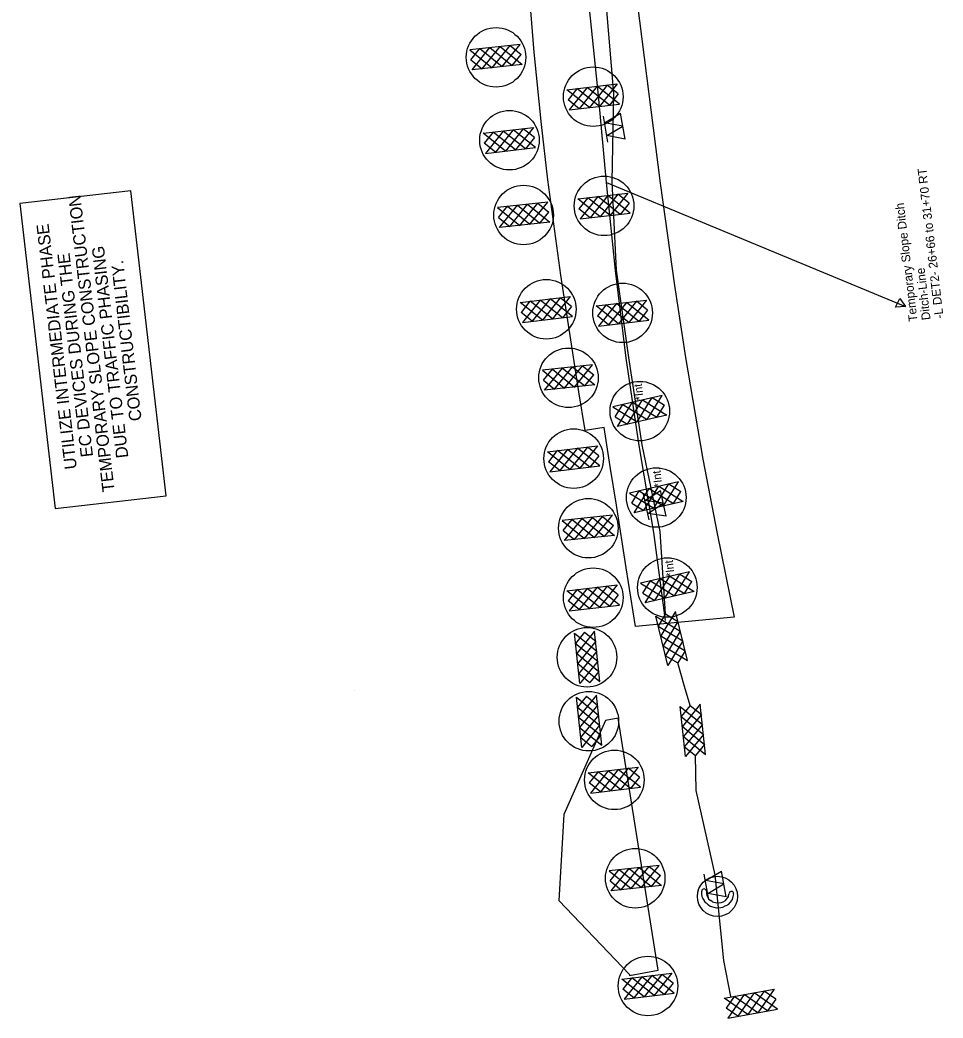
# Model space of a CAD drawing. Extents: x 400935 to 481562, y 415700 to 505362.
# Drawn here: x 477846 to 478374, y 496036 to 496607 of the extents above; entities that cross this region are included whole.
import ezdxf

# ---------------------------------------------------------------- set-up
doc = ezdxf.new("R2010")
doc.units = 0
for name, color, linetype in [('Coir Fiber Wattle with PAM Final CELL', 7, 'Continuous'), ('Matting on Slope Note Final CELL', 7, 'Continuous'), ('Old_Level_2', 7, 'Continuous'), ('Rock Silt Check Type A Both CELL', 7, 'Continuous'), ('Rock Silt Check Type A with Matting and PAM CG CELL', 7, 'Continuous'), ('Rock Silt Check Type A with Matting and PAM Final CELL', 7, 'Continuous'), ('Scratch_Level_3', 7, 'Continuous'), ('Scratch_Level_4', 7, 'Continuous'), ('Special Sediment Control Fence Section CG CELL', 7, 'Continuous'), ('Temporary Silt Fence Both', 7, 'Continuous'), ('Temporary Silt Fence CG', 7, 'Continuous'), ('Temporary Silt Fence Final', 7, 'Continuous')]:
    doc.layers.add(name, color=color, linetype=linetype)

msp = doc.modelspace()

# ---------------------------------------------------------------- linework, layer by layer
at = {"layer": 'Coir Fiber Wattle with PAM Final CELL'}
for p, q in [((478238.85, 496108.61), (478238.99, 496107.06)), ((478238.99, 496107.06), (478239.06, 496106.27)), ((478239.06, 496106.27), (478239.58, 496105.3)), ((478239.58, 496105.3), (478240.27, 496104.02)), ((478251.38, 496105.49), (478251.29, 496105.17)), ((478251.38, 496105.49), (478251.89, 496107.28)), ((478240.46, 496103.88), (478240.27, 496104.02)), ((478240.46, 496103.88), (478241.35, 496103.21)), ((478242.3, 496102.5), (478241.35, 496103.21)), ((478242.3, 496102.5), (478244.84, 496101.81)), ((478244.85, 496101.8), (478244.84, 496101.81)), ((478244.85, 496101.8), (478247.38, 496102.01)), ((478247.38, 496102.01), (478248.46, 496102.54)), ((478248.46, 496102.54), (478249.75, 496103.2)), ((478249.75, 496103.2), (478250.38, 496104.01)), ((478250.38, 496104.01), (478251.29, 496105.17))]:
    msp.add_line(p, q, dxfattribs=at)
msp.add_lwpolyline([(478254.48, 496107.05), (478254.07, 496105.55), (478253.6, 496103.79), (478253.09, 496103.13), (478252.47, 496102.33), (478251.38, 496100.91), (478251.34, 496100.89), (478250.95, 496100.68), (478250.88, 496100.65), (478250.04, 496100.2), (478249.45, 496099.89), (478248.16, 496099.2), (478247.12, 496099.09), (478244.58, 496098.85), (478244.57, 496098.85), (478242.04, 496099.57), (478241.05, 496099.85), (478240.16, 496100.56), (478239.98, 496100.71), (478239.23, 496101.31), (478238.66, 496101.77), (478238.52, 496101.87), (478238.24, 496102.1), (478238.23, 496102.11), (478237.53, 496103.45), (478236.91, 496104.63), (478236.53, 496105.35), (478236.35, 496107.1), (478236.19, 496108.64)], dxfattribs=at)
msp.add_circle((478245.2, 496105.59), 11.5, dxfattribs=at)
for centre, radius, start in [((478237.52, 496108.52), 1.33, 3.7542), ((478253.18, 496107.17), 1.3, 354.8668)]:
    msp.add_arc(centre, radius, start, 174.8668, dxfattribs=at)
at = {"layer": 'Matting on Slope Note Final CELL'}
for p, q in [((478037.51, 496223.69), (478037.51, 496223.69)), ((478181.22, 496206.19), (478157.35, 496152.46)), ((478157.35, 496152.46), (478155.8, 496126.07)), ((478157.35, 496152.46), (478157.35, 496152.46)), ((478157.35, 496152.46), (478157.35, 496152.46)), ((478155.8, 496126.07), (478154.47, 496103.3)), ((478155.8, 496126.07), (478155.8, 496126.07)), ((478155.8, 496126.07), (478155.8, 496126.07)), ((478155.8, 496126.07), (478155.8, 496126.07)), ((478155.8, 496126.07), (478155.8, 496126.07)), ((478155.8, 496126.07), (478155.8, 496126.07)), ((478154.47, 496103.3), (478194.95, 496060.9)), ((478194.92, 496060.33), (478211.26, 496063.31)), ((478194.95, 496060.9), (478194.92, 496060.33))]:
    msp.add_line(p, q, dxfattribs=at)
msp.add_lwpolyline([(478211.26, 496063.31), (478203.65, 496111.39), (478196.04, 496159.49), (478188.42, 496207.62), (478181.22, 496206.19)], dxfattribs=at)
msp.add_lwpolyline([(478211.26, 496063.31), (478203.65, 496111.39), (478196.04, 496159.49), (478188.42, 496207.62), (478181.22, 496206.19)], dxfattribs=at)
at = {"layer": 'Old_Level_2'}
for p, q in [((478213.53, 496392.35), (478185.38, 496385.78)), ((478199.26, 496377.16), (478207.93, 496391.04)), ((478204.9, 496378.48), (478213.53, 496392.35)), ((478207.93, 496391.04), (478214.86, 496386.7)), ((478185.38, 496385.78), (478199.26, 496377.16)), ((478186.69, 496380.13), (478191.03, 496387.1)), ((478188.01, 496374.53), (478196.63, 496388.41)), ((478191.03, 496387.1), (478204.9, 496378.48)), ((478193.66, 496375.84), (478202.28, 496389.72)), ((478196.63, 496388.41), (478210.55, 496379.79)), ((478202.28, 496389.72), (478216.15, 496381.1)), ((478210.59, 496379.85), (478214.86, 496386.7)), ((478186.69, 496380.13), (478193.66, 496375.84)), ((478216.15, 496381.1), (478188.01, 496374.53)), ((478222.97, 496342.93), (478194.82, 496336.36)), ((478203.1, 496326.42), (478211.72, 496340.31)), ((478208.7, 496327.74), (478217.37, 496341.62)), ((478211.72, 496340.31), (478225.59, 496331.68)), ((478214.34, 496329.06), (478222.97, 496342.93)), ((478217.37, 496341.62), (478224.3, 496337.29)), ((478194.82, 496336.36), (478208.7, 496327.74)), ((478196.13, 496330.71), (478200.47, 496337.68)), ((478197.45, 496325.11), (478206.07, 496338.99)), ((478200.47, 496337.68), (478214.34, 496329.06)), ((478206.07, 496338.99), (478219.99, 496330.38)), ((478220.03, 496330.44), (478224.3, 496337.29)), ((478196.13, 496330.71), (478203.1, 496326.42)), ((478225.59, 496331.68), (478197.45, 496325.11)), ((478229.29, 496291.41), (478201.14, 496284.84)), ((478209.42, 496274.9), (478218.04, 496288.78)), ((478215.02, 496276.21), (478223.69, 496290.1)), ((478218.04, 496288.78), (478231.91, 496280.16)), ((478220.66, 496277.53), (478229.29, 496291.41)), ((478223.69, 496290.1), (478230.62, 496285.76)), ((478201.14, 496284.84), (478215.02, 496276.21)), ((478202.45, 496279.19), (478206.79, 496286.16)), ((478203.77, 496273.59), (478212.39, 496287.46)), ((478206.79, 496286.16), (478220.66, 496277.53)), ((478212.39, 496287.46), (478226.31, 496278.85)), ((478226.35, 496278.91), (478230.62, 496285.76)), ((478202.45, 496279.19), (478209.42, 496274.9)), ((478231.91, 496280.16), (478203.77, 496273.59))]:
    msp.add_line(p, q, dxfattribs=at)
msp.add_lwpolyline([(477929.69, 496334.93), (477909.47, 496509.5), (477845.98, 496502.15), (477866.2, 496327.58)], close=True, dxfattribs=at)
for centre in [(478200.75, 496383.31), (478210.19, 496333.89), (478216.52, 496282.36)]:
    msp.add_circle(centre, 17.04, dxfattribs=at)
at = {"layer": 'Rock Silt Check Type A Both CELL'}
for p, q in [((478216.87, 496237.82), (478209.95, 496265.88)), ((478209.95, 496265.88), (478223.93, 496257.43)), ((478215.53, 496267.27), (478211.32, 496260.24)), ((478221.16, 496268.64), (478212.71, 496254.66)), ((478215.53, 496267.27), (478222.55, 496263.01)), ((478228.08, 496240.58), (478221.16, 496268.64)), ((478211.32, 496260.24), (478225.32, 496251.8)), ((478222.55, 496263.01), (478214.1, 496249.03)), ((478212.71, 496254.66), (478226.71, 496246.17)), ((478223.93, 496257.43), (478215.49, 496243.4)), ((478214.1, 496249.03), (478228.08, 496240.58)), ((478225.32, 496251.8), (478216.87, 496237.82)), ((478215.55, 496243.36), (478222.46, 496239.18)), ((478226.71, 496246.17), (478222.46, 496239.18)), ((478226.95, 496185.56), (478223.91, 496214.3)), ((478223.91, 496214.3), (478236.61, 496204.03)), ((478229.62, 496214.92), (478224.5, 496208.53)), ((478235.39, 496215.52), (478225.12, 496202.82)), ((478229.62, 496214.92), (478236, 496209.75)), ((478238.43, 496186.78), (478235.39, 496215.52)), ((478224.5, 496208.53), (478237.22, 496198.26)), ((478236, 496209.75), (478225.73, 496197.05)), ((478225.12, 496202.82), (478237.83, 496192.5)), ((478236.61, 496204.03), (478226.34, 496191.28)), ((478225.73, 496197.05), (478238.43, 496186.78)), ((478237.22, 496198.26), (478226.95, 496185.56)), ((478226.4, 496191.24), (478232.67, 496186.16)), ((478237.83, 496192.5), (478232.67, 496186.16)), ((478249.13, 496047.32), (478277.58, 496052.39)), ((478254.75, 496048.27), (478250.12, 496041.66)), ((478260.5, 496049.35), (478251.15, 496035.95)), ((478268.23, 496038.99), (478254.79, 496048.33)), ((478266.21, 496050.37), (478256.81, 496036.96)), ((478273.9, 496040), (478260.5, 496049.35)), ((478271.87, 496051.39), (478262.52, 496037.98)), ((478279.61, 496041.02), (478266.21, 496050.37)), ((478277.58, 496052.39), (478268.23, 496038.99)), ((478278.6, 496046.73), (478271.87, 496051.39)), ((478262.52, 496037.98), (478249.13, 496047.32)), ((478278.6, 496046.73), (478273.9, 496040)), ((478256.81, 496036.96), (478250.12, 496041.66)), ((478251.15, 496035.95), (478279.61, 496041.02))]:
    msp.add_line(p, q, dxfattribs=at)
at = {"layer": 'Rock Silt Check Type A with Matting and PAM CG CELL'}
for p, q in [((478166.47, 496227.43), (478163.43, 496256.17)), ((478163.43, 496256.17), (478176.13, 496245.9)), ((478169.15, 496256.79), (478164.03, 496250.4)), ((478174.92, 496257.38), (478164.65, 496244.68)), ((478169.15, 496256.79), (478175.53, 496251.62)), ((478177.96, 496228.64), (478174.92, 496257.38)), ((478164.03, 496250.4), (478176.74, 496240.13)), ((478175.53, 496251.62), (478165.26, 496238.91)), ((478164.65, 496244.68), (478177.35, 496234.36)), ((478176.13, 496245.9), (478165.87, 496233.15)), ((478165.26, 496238.91), (478177.96, 496228.64)), ((478176.74, 496240.13), (478166.47, 496227.43)), ((478165.92, 496233.1), (478172.19, 496228.02)), ((478177.35, 496234.36), (478172.19, 496228.02)), ((478167.5, 496190.84), (478164.46, 496219.58)), ((478164.46, 496219.58), (478177.16, 496209.31)), ((478170.18, 496220.19), (478165.06, 496213.81)), ((478175.94, 496220.79), (478165.67, 496208.09)), ((478170.18, 496220.19), (478176.56, 496215.02)), ((478178.99, 496192.05), (478175.94, 496220.79)), ((478176.56, 496215.02), (478166.29, 496202.32)), ((478165.06, 496213.81), (478177.77, 496203.54)), ((478177.16, 496209.31), (478166.9, 496196.55)), ((478165.67, 496208.09), (478178.38, 496197.77)), ((478177.77, 496203.54), (478167.5, 496190.84)), ((478166.29, 496202.32), (478178.99, 496192.05)), ((478178.38, 496197.77), (478173.22, 496191.43)), ((478166.95, 496196.51), (478173.22, 496191.43))]:
    msp.add_line(p, q, dxfattribs=at)
for centre in [(478170.56, 496242.44), (478171.59, 496205.84)]:
    msp.add_circle(centre, 17.04, dxfattribs=at)
at = {"layer": 'Rock Silt Check Type A with Matting and PAM Final CELL'}
for p, q in [((478132.26, 496593.22), (478103.52, 496590.18)), ((478104.74, 496578.69), (478115.01, 496591.4)), ((478110.51, 496579.29), (478120.77, 496592.01)), ((478115.01, 496591.4), (478127.76, 496581.13)), ((478116.22, 496579.91), (478126.54, 496592.62)), ((478120.77, 496592.01), (478133.48, 496581.74)), ((478121.99, 496580.52), (478132.26, 496593.22)), ((478126.54, 496592.62), (478132.88, 496587.46)), ((478103.52, 496590.18), (478116.22, 496579.91)), ((478104.12, 496584.41), (478109.29, 496590.79)), ((478109.29, 496590.79), (478121.99, 496580.52)), ((478127.8, 496581.19), (478132.88, 496587.46)), ((478104.12, 496584.41), (478110.51, 496579.29)), ((478133.48, 496581.74), (478104.74, 496578.69)), ((478159.07, 496567.25), (478187.78, 496570.57)), ((478170.55, 496568.58), (478160.4, 496555.77)), ((478176.31, 496569.24), (478166.11, 496556.44)), ((478183.35, 496558.43), (478170.55, 496568.58)), ((478182.02, 496569.92), (478171.88, 496557.1)), ((478189.11, 496559.1), (478176.31, 496569.24)), ((478187.78, 496570.57), (478177.64, 496557.77)), ((478188.46, 496564.86), (478182.02, 496569.92)), ((478171.88, 496557.1), (478159.07, 496567.25)), ((478164.74, 496567.85), (478159.72, 496561.53)), ((478177.64, 496557.77), (478164.79, 496567.91)), ((478188.46, 496564.86), (478183.35, 496558.43)), ((478166.11, 496556.44), (478159.72, 496561.53)), ((478160.4, 496555.77), (478189.11, 496559.1)), ((478111.12, 496542.33), (478139.83, 496545.66)), ((478139.83, 496545.66), (478129.68, 496532.85)), ((478123.92, 496532.19), (478111.12, 496542.33)), ((478116.79, 496542.94), (478111.77, 496536.62)), ((478122.59, 496543.66), (478112.45, 496530.86)), ((478129.68, 496532.85), (478116.83, 496542.99)), ((478128.35, 496544.33), (478118.16, 496531.52)), ((478135.39, 496533.52), (478122.59, 496543.66)), ((478134.06, 496545), (478123.92, 496532.19)), ((478141.15, 496534.18), (478128.35, 496544.33)), ((478140.5, 496539.95), (478134.06, 496545)), ((478140.5, 496539.95), (478135.39, 496533.52)), ((478118.16, 496531.52), (478111.77, 496536.62)), ((478112.45, 496530.86), (478141.15, 496534.18)), ((478165.26, 496504.78), (478193.97, 496508.1)), ((478170.93, 496505.38), (478165.91, 496499.06)), ((478176.73, 496506.1), (478166.59, 496493.3)), ((478183.83, 496495.3), (478170.97, 496505.44)), ((478182.5, 496506.77), (478172.3, 496493.96)), ((478189.54, 496495.96), (478176.73, 496506.1)), ((478188.21, 496507.45), (478178.06, 496494.63)), ((478195.3, 496496.63), (478182.5, 496506.77)), ((478193.97, 496508.1), (478183.83, 496495.3)), ((478194.64, 496502.39), (478188.21, 496507.45)), ((478148.04, 496502.98), (478119.3, 496499.93)), ((478119.3, 496499.93), (478132, 496489.66)), ((478119.89, 496494.17), (478125.06, 496500.55)), ((478120.51, 496488.45), (478130.78, 496501.15)), ((478125.06, 496500.55), (478137.77, 496490.28)), ((478126.28, 496489.05), (478136.55, 496501.76)), ((478130.78, 496501.15), (478143.53, 496490.89)), ((478132, 496489.66), (478142.32, 496502.37)), ((478136.55, 496501.76), (478149.25, 496491.49)), ((478137.77, 496490.28), (478148.04, 496502.98)), ((478142.32, 496502.37), (478148.66, 496497.21)), ((478178.06, 496494.63), (478165.26, 496504.78)), ((478194.64, 496502.39), (478189.54, 496495.96)), ((478119.89, 496494.17), (478126.28, 496489.05)), ((478143.58, 496490.94), (478148.66, 496497.21)), ((478172.3, 496493.96), (478165.91, 496499.06)), ((478166.59, 496493.3), (478195.3, 496496.63)), ((478149.25, 496491.49), (478120.51, 496488.45)), ((478132.2, 496445.58), (478160.91, 496448.91)), ((478155.15, 496448.25), (478145.01, 496435.44)), ((478160.91, 496448.91), (478150.77, 496436.1)), ((478161.59, 496443.2), (478155.15, 496448.25)), ((478145.01, 496435.44), (478132.2, 496445.58)), ((478137.87, 496446.19), (478132.85, 496439.87)), ((478143.68, 496446.91), (478133.53, 496434.11)), ((478150.77, 496436.1), (478137.92, 496446.24)), ((478149.44, 496447.58), (478139.24, 496434.77)), ((478156.48, 496436.76), (478143.68, 496446.91)), ((478162.24, 496437.43), (478149.44, 496447.58)), ((478161.59, 496443.2), (478156.48, 496436.76)), ((478175.85, 496443.51), (478204.56, 496446.84)), ((478188.65, 496433.37), (478175.85, 496443.51)), ((478181.52, 496444.12), (478176.5, 496437.8)), ((478187.33, 496444.84), (478177.18, 496432.04)), ((478194.42, 496434.03), (478181.56, 496444.17)), ((478193.09, 496445.51), (478182.89, 496432.7)), ((478200.13, 496434.7), (478187.33, 496444.84)), ((478198.8, 496446.18), (478188.65, 496433.37)), ((478205.89, 496435.36), (478193.09, 496445.51)), ((478204.56, 496446.84), (478194.42, 496434.03)), ((478205.23, 496441.13), (478198.8, 496446.18)), ((478139.24, 496434.77), (478132.85, 496439.87)), ((478133.53, 496434.11), (478162.24, 496437.43)), ((478182.89, 496432.7), (478176.5, 496437.8)), ((478205.23, 496441.13), (478200.13, 496434.7)), ((478177.18, 496432.04), (478205.89, 496435.36)), ((478173.74, 496409.81), (478145, 496406.77)), ((478151.98, 496395.88), (478162.25, 496408.59)), ((478157.7, 496396.5), (478168.02, 496409.2)), ((478162.25, 496408.59), (478174.95, 496398.32)), ((478163.47, 496397.11), (478173.74, 496409.81)), ((478168.02, 496409.2), (478174.36, 496404.04)), ((478145, 496406.77), (478157.7, 496396.5)), ((478145.6, 496401), (478150.77, 496407.38)), ((478146.21, 496395.28), (478156.48, 496407.98)), ((478150.77, 496407.38), (478163.47, 496397.11)), ((478156.48, 496407.98), (478169.24, 496397.72)), ((478169.28, 496397.77), (478174.36, 496404.04)), ((478145.6, 496401), (478151.98, 496395.88)), ((478174.95, 496398.32), (478146.21, 496395.28)), ((478147.86, 496360.11), (478176.56, 496363.44)), ((478170.8, 496362.78), (478160.66, 496349.97)), ((478176.56, 496363.44), (478166.42, 496350.64)), ((478177.24, 496357.73), (478170.8, 496362.78)), ((478160.66, 496349.97), (478147.86, 496360.11)), ((478153.52, 496360.72), (478148.51, 496354.4)), ((478159.33, 496361.44), (478149.19, 496348.64)), ((478166.42, 496350.64), (478153.57, 496360.78)), ((478165.09, 496362.11), (478154.9, 496349.3)), ((478172.13, 496351.3), (478159.33, 496361.44)), ((478177.89, 496351.97), (478165.09, 496362.11)), ((478177.24, 496357.73), (478172.13, 496351.3)), ((478154.9, 496349.3), (478148.51, 496354.4)), ((478149.19, 496348.64), (478177.89, 496351.97)), ((478185.11, 496323.72), (478156.38, 496320.67)), ((478163.36, 496309.79), (478173.63, 496322.5)), ((478169.08, 496310.4), (478179.4, 496323.11)), ((478173.63, 496322.5), (478186.33, 496312.23)), ((478174.84, 496311.02), (478185.11, 496323.72)), ((478179.4, 496323.11), (478185.74, 496317.95)), ((478156.38, 496320.67), (478169.08, 496310.4)), ((478156.97, 496314.91), (478162.14, 496321.29)), ((478157.59, 496309.19), (478167.86, 496321.89)), ((478162.14, 496321.29), (478174.84, 496311.02)), ((478167.86, 496321.89), (478180.61, 496311.63)), ((478180.66, 496311.68), (478185.74, 496317.95)), ((478156.97, 496314.91), (478163.36, 496309.79)), ((478186.33, 496312.23), (478157.59, 496309.19)), ((478159.09, 496280.51), (478187.79, 496283.83)), ((478176.32, 496282.51), (478166.13, 496269.7)), ((478182.03, 496283.18), (478171.89, 496270.36)), ((478189.12, 496272.36), (478176.32, 496282.51)), ((478187.79, 496283.83), (478177.65, 496271.03)), ((478188.47, 496278.12), (478182.03, 496283.18)), ((478171.89, 496270.36), (478159.09, 496280.51)), ((478164.75, 496281.11), (478159.74, 496274.8)), ((478170.56, 496281.84), (478160.42, 496269.04)), ((478177.65, 496271.03), (478164.8, 496281.17)), ((478183.36, 496271.69), (478170.56, 496281.84)), ((478188.47, 496278.12), (478183.36, 496271.69)), ((478166.13, 496269.7), (478159.74, 496274.8)), ((478160.42, 496269.04), (478189.12, 496272.36)), ((478171.17, 496176.22), (478199.88, 496179.54)), ((478199.88, 496179.54), (478189.73, 496166.74)), ((478183.97, 496166.07), (478171.17, 496176.22)), ((478176.84, 496176.82), (478171.82, 496170.5)), ((478182.64, 496177.54), (478172.5, 496164.74)), ((478189.73, 496166.74), (478176.88, 496176.88)), ((478188.4, 496178.21), (478178.21, 496165.4)), ((478195.44, 496167.4), (478182.64, 496177.54)), ((478194.11, 496178.89), (478183.97, 496166.07)), ((478201.2, 496168.07), (478188.4, 496178.21)), ((478200.55, 496173.83), (478194.11, 496178.89)), ((478200.55, 496173.83), (478195.44, 496167.4)), ((478178.21, 496165.4), (478171.82, 496170.5)), ((478172.5, 496164.74), (478201.2, 496168.07)), ((478211.93, 496123.34), (478183.19, 496120.3)), ((478195.89, 496110.03), (478206.21, 496122.74)), ((478201.66, 496110.64), (478211.93, 496123.34)), ((478206.21, 496122.74), (478212.55, 496117.57)), ((478183.19, 496120.3), (478195.89, 496110.03)), ((478183.79, 496114.53), (478188.95, 496120.91)), ((478184.4, 496108.81), (478194.67, 496121.51)), ((478188.95, 496120.91), (478201.66, 496110.64)), ((478190.17, 496109.41), (478200.44, 496122.12)), ((478194.67, 496121.51), (478207.42, 496111.25)), ((478200.44, 496122.12), (478213.14, 496111.85)), ((478207.47, 496111.3), (478212.55, 496117.57)), ((478183.79, 496114.53), (478190.17, 496109.41)), ((478213.14, 496111.85), (478184.4, 496108.81)), ((478190.39, 496058.26), (478219.1, 496061.58)), ((478201.87, 496059.59), (478191.72, 496046.78)), ((478207.63, 496060.25), (478197.43, 496047.45)), ((478214.67, 496049.44), (478201.87, 496059.59)), ((478213.34, 496060.93), (478203.2, 496048.11)), ((478220.43, 496050.11), (478207.63, 496060.25)), ((478219.1, 496061.58), (478208.96, 496048.78)), ((478219.78, 496055.87), (478213.34, 496060.93)), ((478203.2, 496048.11), (478190.39, 496058.26)), ((478196.06, 496058.86), (478191.04, 496052.54)), ((478208.96, 496048.78), (478196.11, 496058.92)), ((478219.78, 496055.87), (478214.67, 496049.44)), ((478197.43, 496047.45), (478191.04, 496052.54)), ((478191.72, 496046.78), (478220.43, 496050.11))]:
    msp.add_line(p, q, dxfattribs=at)
for centre in [(478118.47, 496585.83), (478174.12, 496563.3), (478126.16, 496538.39), (478180.31, 496500.83), (478134.25, 496495.58), (478147.25, 496441.64), (478190.9, 496439.57), (478159.95, 496402.41), (478162.9, 496356.17), (478171.32, 496316.32), (478174.13, 496276.57), (478186.21, 496172.27), (478198.14, 496115.95), (478205.44, 496054.31)]:
    msp.add_circle(centre, 17.04, dxfattribs=at)
at = {"layer": 'Scratch_Level_3'}
for points in [[(478215.52, 496263.5), (478208.73, 496313.77), (478200.46, 496363.69), (478192.97, 496413.7), (478186.89, 496463.9), (478181.62, 496514.13), (478177.18, 496563.97), (478171.95, 496613.7), (478167.22, 496663.51), (478162.74, 496713.34), (478158.36, 496763.19)], [(478181.62, 496514.13), (478352.78, 496443.27), (478347.16, 496442.76), (478349.63, 496447.85), (478352.78, 496443.27)]]:
    msp.add_lwpolyline(points, dxfattribs=at)
at = {"layer": 'Scratch_Level_4'}
msp.add_lwpolyline([(478199.28, 496617.19), (478212.48, 496513.77), (478220.53, 496455.29), (478226.93, 496413.95), (478236.92, 496355.92), (478245.01, 496313.24), (478254.85, 496265.39), (478198.35, 496260.07), (478193.03, 496293.65), (478187.37, 496329.43), (478183.85, 496351.65), (478180.34, 496373.88), (478169.47, 496372.16), (478165.95, 496394.38), (478162.44, 496416.6), (478155.56, 496461.21), (478148.21, 496515.77), (478144.5, 496547.42), (478140.26, 496588.78), (478134.42, 496662.47)], dxfattribs=at)
at = {"layer": 'Special Sediment Control Fence Section CG CELL'}
for p, q in [((478182.52, 496537.32), (478179.89, 496552.09)), ((478192.36, 496539.08), (478189.73, 496553.84)), ((478240.3, 496103.55), (478237.67, 496118.32)), ((478250.15, 496105.31), (478247.52, 496120.07))]:
    msp.add_line(p, q, dxfattribs=at)
for points in [[(478191.05, 496546.46), (478180.55, 496548.4), (478189.73, 496553.84)], [(478192.36, 496539.08), (478181.86, 496541.01), (478191.05, 496546.46)], [(478248.83, 496112.69), (478238.33, 496114.63), (478247.52, 496120.07)], [(478250.15, 496105.31), (478239.64, 496107.25), (478248.83, 496112.69)]]:
    msp.add_lwpolyline(points, dxfattribs=at)
at = {"layer": 'Temporary Silt Fence Both'}
for p, q in [((478206.15, 496321.12), (478202.9, 496335.76)), ((478215.91, 496323.29), (478212.66, 496337.93)), ((478229.62, 496214.92), (478226.36, 496225.66)), ((478232.96, 496166.2), (478232.67, 496186.16))]:
    msp.add_line(p, q, dxfattribs=at)
for points in [[(478215.53, 496267.27), (478212.35, 496314.48), (478202.18, 496363.99), (478194.42, 496413.93), (478194.42, 496413.93)], [(478214.29, 496330.61), (478203.71, 496332.1), (478212.66, 496337.93)], [(478215.91, 496323.29), (478205.34, 496324.78), (478214.29, 496330.61)]]:
    msp.add_lwpolyline(points, dxfattribs=at)
at = {"layer": 'Temporary Silt Fence CG'}
for points in [[(478194.42, 496413.93), (478187.38, 496463.97), (478184.93, 496514.55), (478185.88, 496565.08), (478181.69, 496614.95), (478165.1, 496663.24)], [(478252.95, 496048.3), (478248.79, 496068.84), (478243.81, 496118), (478232.96, 496166.2)]]:
    msp.add_lwpolyline(points, dxfattribs=at)
at = {"layer": 'Temporary Silt Fence Final'}
msp.add_line((478226.36, 496225.66), (478222.46, 496239.18), dxfattribs=at)

# ---------------------------------------------------------------- texts
at = {"layer": 'Old_Level_2'}
for s, height, rotation, p in [('TEMPORARY SLOPE CONSTRUCTION', 7, 96.6068, (477900.22, 496337.49)), ('UTILIZE INTERMEDIATE PHASE', 7, 96.6068, (477878.59, 496350.42)), ('DUE TO TRAFFIC PHASING', 7, 96.6068, (477908.05, 496356.83)), ('EC DEVICES DURING THE ', 7, 96.6068, (477887.84, 496357.42)), ('CONSTRUCTIBILITY.', 7, 96.6068, (477915.66, 496378.03)), ('*Int.', 4.746, 96.6074, (478203.06, 496389.75)), ('*Int.', 4.746, 96.6074, (478213.7, 496340.11)), ('*Int.', 4.746, 96.6074, (478220.69, 496288.74))]:
    msp.add_text(s, height=height, rotation=rotation, dxfattribs=at).set_placement(p)
at = {"layer": 'Scratch_Level_3'}
for s, p in [('-L DET2- 26+66 to 31+70 RT', (478374.65, 496436.58)), ('Temporary Slope Ditch', (478359.75, 496434.85)), ('Ditch-Line', (478367.2, 496435.71))]:
    msp.add_text(s, height=5, rotation=96.6074, dxfattribs=at).set_placement(p)

doc.saveas('drawing.dxf')
